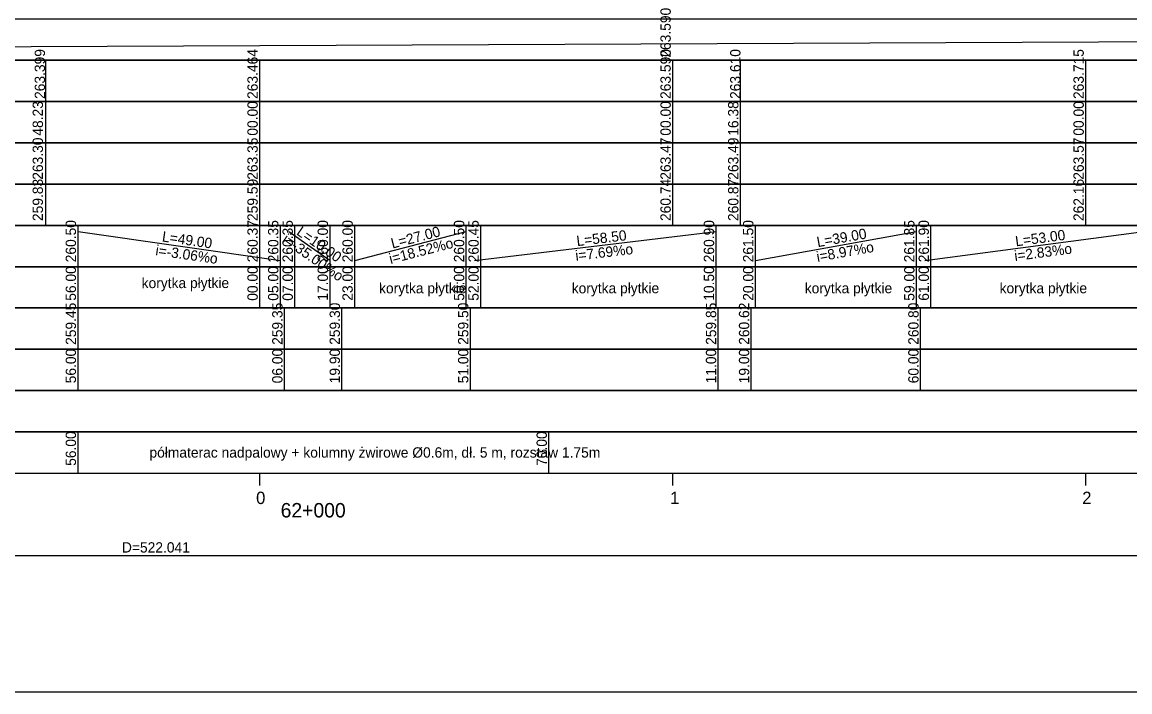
# Model space of a CAD drawing. Extents: x 6445630 to 6518227, y 5499240 to 5511716.
# Drawn here: x 6461173.7 to 6461441.9, y 5508418.3 to 5508580.5 of the extents above; entities that cross this region are included whole.
import ezdxf

# ---------------------------------------------------------------- set-up
doc = ezdxf.new("R2010")
doc.units = 0
for name, color, linetype in [('TOR_PROF-tabelka-geometria T1', 7, 'Continuous'), ('TOR_PROF-tabelka-kilometracja', 7, 'Continuous'), ('TOR_PROF-tabelka-odleglosci T1', 7, 'Continuous'), ('TOR_PROF-tabelka-pochylenia proj T1', 7, 'Continuous'), ('TOR_PROF-tabelka-rodzaj rowu T1', 7, 'Continuous'), ('TOR_PROF-tabelka-rodzaj rurociagow T1', 7, 'Continuous'), ('TOR_PROF-tabelka-rowyT1', 7, 'Continuous'), ('TOR_PROF-tabelka-rurociagi T1', 7, 'Continuous'), ('TOR_PROF-tabelka-rzedne istn T1', 7, 'Continuous'), ('TOR_PROF-tabelka-rzedne proj T1', 7, 'Continuous'), ('TOR_PROF-tabelka-teren istniejacy T1', 7, 'Continuous'), ('TOR_PROF-tabelka-warstwa ochronna T1', 7, 'Continuous'), ('TOR_PROF-warstwa ochronna', 7, 'Continuous'), ('TOR_RAMKI-MASKA WYCIECIA', 7, 'Continuous')]:
    doc.layers.add(name, color=color, linetype=linetype)

msp = doc.modelspace()

# ---------------------------------------------------------------- linework, layer by layer
at = {"layer": 'TOR_PROF-tabelka-geometria T1'}
for points in [[(6460674.08, 5508451.29), (6461733.15, 5508451.29), (6461733.15, 5508453.96), (6461818.15, 5508453.96), (6461818.15, 5508451.29), (6461907.6, 5508451.29), (6461907.6, 5508448.62), (6461992.6, 5508448.62), (6461992.6, 5508451.29), (6462728.4, 5508451.29)], [(6452331.21, 5508451.29), (6462731.21, 5508451.29)]]:
    msp.add_lwpolyline(points, dxfattribs=at)
at = {"layer": 'TOR_PROF-tabelka-kilometracja'}
for points in [[(6461231.21, 5508468.29), (6461231.21, 5508471.29)], [(6461231.21, 5508468.29), (6461231.21, 5508471.29)], [(6461331.21, 5508468.29), (6461331.21, 5508471.29)], [(6461431.21, 5508468.29), (6461431.21, 5508471.29)]]:
    msp.add_lwpolyline(points, dxfattribs=at)
at = {"layer": 'TOR_PROF-tabelka-odleglosci T1'}
msp.add_lwpolyline([(6452331.21, 5508551.29), (6462731.21, 5508551.29), (6462731.21, 5508561.29), (6452331.21, 5508561.29)], close=True, dxfattribs=at)
for points in [[(6461179.44, 5508551.29), (6461179.44, 5508561.29)], [(6461231.21, 5508551.29), (6461231.21, 5508561.29)], [(6461331.21, 5508551.29), (6461331.21, 5508561.29)], [(6461347.59, 5508551.29), (6461347.59, 5508561.29)], [(6461431.21, 5508551.29), (6461431.21, 5508561.29)]]:
    msp.add_lwpolyline(points, dxfattribs=at)
at = {"layer": 'TOR_PROF-tabelka-pochylenia proj T1'}
msp.add_lwpolyline([(6452331.21, 5508571.29), (6462731.21, 5508571.29), (6462731.21, 5508581.29), (6452331.21, 5508581.29)], close=True, dxfattribs=at)
msp.add_lwpolyline([(6460751.21, 5508572.79), (6462357.21, 5508579.79)], dxfattribs=at)
at = {"layer": 'TOR_PROF-tabelka-rodzaj rowu T1'}
for points in [[(6452331.21, 5508511.29), (6462731.21, 5508511.29), (6462731.21, 5508521.29), (6452331.21, 5508521.29)], [(6452331.21, 5508511.29), (6462731.21, 5508511.29), (6462731.21, 5508521.29), (6452331.21, 5508521.29)], [(6452331.21, 5508491.29), (6462731.21, 5508491.29), (6462731.21, 5508501.29), (6452331.21, 5508501.29)]]:
    msp.add_lwpolyline(points, close=True, dxfattribs=at)
for points in [[(6461187.21, 5508511.29), (6461187.21, 5508521.29)], [(6461231.21, 5508511.29), (6461231.21, 5508521.29)], [(6461231.21, 5508511.29), (6461231.21, 5508521.29)], [(6461236.21, 5508511.29), (6461236.21, 5508521.29)], [(6461239.71, 5508511.29), (6461239.71, 5508521.29)], [(6461248.21, 5508511.29), (6461248.21, 5508521.29)], [(6461254.21, 5508511.29), (6461254.21, 5508521.29)], [(6461281.21, 5508511.29), (6461281.21, 5508521.29)], [(6461284.71, 5508511.29), (6461284.71, 5508521.29)], [(6461341.71, 5508511.29), (6461341.71, 5508521.29)], [(6461351.21, 5508511.29), (6461351.21, 5508521.29)], [(6461390.21, 5508511.29), (6461390.21, 5508521.29)], [(6461393.71, 5508511.29), (6461393.71, 5508521.29)], [(6461187.21, 5508491.29), (6461187.21, 5508501.29)], [(6461237.21, 5508491.29), (6461237.21, 5508501.29)], [(6461251.11, 5508491.29), (6461251.11, 5508501.29)], [(6461282.21, 5508491.29), (6461282.21, 5508501.29)], [(6461342.21, 5508491.29), (6461342.21, 5508501.29)], [(6461350.21, 5508491.29), (6461350.21, 5508501.29)], [(6461391.21, 5508491.29), (6461391.21, 5508501.29)]]:
    msp.add_lwpolyline(points, dxfattribs=at)
at = {"layer": 'TOR_PROF-tabelka-rowyT1'}
msp.add_lwpolyline([(6452331.21, 5508521.29), (6462731.21, 5508521.29), (6462731.21, 5508531.29), (6452331.21, 5508531.29)], close=True, dxfattribs=at)
msp.add_lwpolyline([(6452331.21, 5508521.29), (6462731.21, 5508521.29), (6462731.21, 5508531.29), (6452331.21, 5508531.29)], close=True, dxfattribs=at)
msp.add_lwpolyline([(6452331.21, 5508521.29), (6462731.21, 5508521.29), (6462731.21, 5508531.29), (6452331.21, 5508531.29)], close=True, dxfattribs=at)
for points in [[(6461187.21, 5508521.29), (6461187.21, 5508531.29)], [(6461187.21, 5508521.29), (6461187.21, 5508531.29)], [(6461187.21, 5508529.79), (6461236.21, 5508522.79)], [(6461231.21, 5508521.29), (6461231.21, 5508531.29)], [(6461231.21, 5508521.29), (6461231.21, 5508531.29)], [(6461231.21, 5508521.29), (6461231.21, 5508531.29)], [(6461236.21, 5508521.29), (6461236.21, 5508531.29)], [(6461236.21, 5508521.29), (6461236.21, 5508531.29)], [(6461238.21, 5508529.79), (6461248.21, 5508522.79)], [(6461239.71, 5508521.29), (6461239.71, 5508531.29)], [(6461239.71, 5508521.29), (6461239.71, 5508531.29)], [(6461248.21, 5508521.29), (6461248.21, 5508531.29)], [(6461248.21, 5508521.29), (6461248.21, 5508531.29)], [(6461254.21, 5508521.29), (6461254.21, 5508531.29)], [(6461254.21, 5508521.29), (6461254.21, 5508531.29)], [(6461254.21, 5508522.79), (6461281.21, 5508529.79)], [(6461281.21, 5508521.29), (6461281.21, 5508531.29)], [(6461281.21, 5508521.29), (6461281.21, 5508531.29)], [(6461283.21, 5508522.79), (6461341.71, 5508529.79)], [(6461284.71, 5508521.29), (6461284.71, 5508531.29)], [(6461284.71, 5508521.29), (6461284.71, 5508531.29)], [(6461341.71, 5508521.29), (6461341.71, 5508531.29)], [(6461341.71, 5508521.29), (6461341.71, 5508531.29)], [(6461351.21, 5508521.29), (6461351.21, 5508531.29)], [(6461351.21, 5508521.29), (6461351.21, 5508531.29)], [(6461351.21, 5508522.79), (6461390.21, 5508529.79)], [(6461390.21, 5508521.29), (6461390.21, 5508531.29)], [(6461390.21, 5508521.29), (6461390.21, 5508531.29)], [(6461392.21, 5508522.79), (6461445.21, 5508529.79)], [(6461393.71, 5508521.29), (6461393.71, 5508531.29)], [(6461393.71, 5508521.29), (6461393.71, 5508531.29)]]:
    msp.add_lwpolyline(points, dxfattribs=at)
at = {"layer": 'TOR_PROF-tabelka-rurociagi T1'}
msp.add_lwpolyline([(6452331.21, 5508501.29), (6462731.21, 5508501.29), (6462731.21, 5508511.29), (6452331.21, 5508511.29)], close=True, dxfattribs=at)
for points in [[(6461187.21, 5508501.29), (6461187.21, 5508511.29)], [(6461237.21, 5508501.29), (6461237.21, 5508511.29)], [(6461251.11, 5508501.29), (6461251.11, 5508511.29)], [(6461282.21, 5508501.29), (6461282.21, 5508511.29)], [(6461342.21, 5508501.29), (6461342.21, 5508511.29)], [(6461350.21, 5508501.29), (6461350.21, 5508511.29)], [(6461391.21, 5508501.29), (6461391.21, 5508511.29)]]:
    msp.add_lwpolyline(points, dxfattribs=at)
at = {"layer": 'TOR_PROF-tabelka-rzedne istn T1'}
msp.add_lwpolyline([(6452331.21, 5508541.29), (6462731.21, 5508541.29), (6462731.21, 5508551.29), (6452331.21, 5508551.29)], close=True, dxfattribs=at)
for points in [[(6461179.44, 5508541.29), (6461179.44, 5508551.29)], [(6461231.21, 5508541.29), (6461231.21, 5508551.29)], [(6461331.21, 5508541.29), (6461331.21, 5508551.29)], [(6461347.59, 5508541.29), (6461347.59, 5508551.29)], [(6461431.21, 5508541.29), (6461431.21, 5508551.29)], [(6461179.44, 5508531.29), (6461179.44, 5508541.29)], [(6461231.21, 5508531.29), (6461231.21, 5508541.29)], [(6461231.21, 5508531.29), (6461231.21, 5508541.29)], [(6461231.21, 5508531.29), (6461231.21, 5508541.29)], [(6461231.21, 5508531.29), (6461231.21, 5508541.29)], [(6461331.21, 5508531.29), (6461331.21, 5508541.29)], [(6461331.21, 5508531.29), (6461331.21, 5508541.29)], [(6461331.21, 5508531.29), (6461331.21, 5508541.29)], [(6461331.21, 5508531.29), (6461331.21, 5508541.29)], [(6461347.59, 5508531.29), (6461347.59, 5508541.29)], [(6461431.21, 5508531.29), (6461431.21, 5508541.29)], [(6461431.21, 5508531.29), (6461431.21, 5508541.29)], [(6461431.21, 5508531.29), (6461431.21, 5508541.29)], [(6461431.21, 5508531.29), (6461431.21, 5508541.29)]]:
    msp.add_lwpolyline(points, dxfattribs=at)
at = {"layer": 'TOR_PROF-tabelka-rzedne proj T1'}
msp.add_lwpolyline([(6452331.21, 5508561.29), (6462731.21, 5508561.29), (6462731.21, 5508571.29), (6452331.21, 5508571.29)], close=True, dxfattribs=at)
for points in [[(6461179.44, 5508561.29), (6461179.44, 5508571.29)], [(6461231.21, 5508561.29), (6461231.21, 5508571.29)], [(6461331.21, 5508561.29), (6461331.21, 5508571.29)], [(6461347.59, 5508561.29), (6461347.59, 5508571.29)], [(6461431.21, 5508561.29), (6461431.21, 5508571.29)]]:
    msp.add_lwpolyline(points, dxfattribs=at)
at = {"layer": 'TOR_PROF-tabelka-teren istniejacy T1'}
msp.add_lwpolyline([(6452331.21, 5508531.29), (6462731.21, 5508531.29), (6462731.21, 5508541.29), (6452331.21, 5508541.29)], close=True, dxfattribs=at)
msp.add_lwpolyline([(6452331.21, 5508531.29), (6462731.21, 5508531.29), (6462731.21, 5508541.29), (6452331.21, 5508541.29)], close=True, dxfattribs=at)
msp.add_lwpolyline([(6452331.21, 5508531.29), (6462731.21, 5508531.29), (6462731.21, 5508541.29), (6452331.21, 5508541.29)], close=True, dxfattribs=at)
msp.add_lwpolyline([(6452331.21, 5508531.29), (6462731.21, 5508531.29), (6462731.21, 5508541.29), (6452331.21, 5508541.29)], close=True, dxfattribs=at)
at = {"layer": 'TOR_PROF-tabelka-warstwa ochronna T1'}
msp.add_lwpolyline([(6452331.21, 5508481.29), (6462731.21, 5508481.29), (6462731.21, 5508491.29), (6452331.21, 5508491.29)], close=True, dxfattribs=at)
at = {"layer": 'TOR_PROF-warstwa ochronna'}
msp.add_lwpolyline([(6452331.21, 5508471.29), (6462731.21, 5508471.29), (6462731.21, 5508481.29), (6452331.21, 5508481.29)], close=True, dxfattribs=at)
for points in [[(6461187.21, 5508471.29), (6461187.21, 5508481.29)], [(6461301.21, 5508471.29), (6461301.21, 5508481.29)]]:
    msp.add_lwpolyline(points, dxfattribs=at)
at = {"layer": 'TOR_RAMKI-MASKA WYCIECIA'}
msp.add_lwpolyline([(6460741.75, 5508418.29), (6462761.75, 5508418.29), (6462761.75, 5508705.29), (6460741.75, 5508705.29)], close=True, dxfattribs=at)

# ---------------------------------------------------------------- texts
at = {"layer": 'TOR_PROF-tabelka-geometria T1'}
msp.add_text('D=522.041', height=2.5, dxfattribs=at).set_placement((6461197.83, 5508452.04))
at = {"layer": 'TOR_PROF-tabelka-kilometracja'}
for s, p in [('0', (6461230.32, 5508463.79)), ('1', (6461330.56, 5508463.79)), ('2', (6461430.33, 5508463.79))]:
    msp.add_text(s, height=3, dxfattribs=at).set_placement(p)
msp.add_text('62+000', height=3.5, rotation=360, dxfattribs=at).set_placement((6461236.26, 5508460.54))
at = {"layer": 'TOR_PROF-tabelka-odleglosci T1'}
for s, p in [('48.23', (6461178.71, 5508553.03)), ('00.00', (6461230.71, 5508553.03)), ('00.00', (6461330.71, 5508553.03)), ('16.38', (6461347.09, 5508553.02)), ('00.00', (6461430.71, 5508553.03))]:
    msp.add_text(s, height=2.5, rotation=90, dxfattribs=at).set_placement(p)
at = {"layer": 'TOR_PROF-tabelka-pochylenia proj T1'}
msp.add_text('263.590', height=2.5, rotation=90, dxfattribs=at).set_placement((6461330.71, 5508571.93))
at = {"layer": 'TOR_PROF-tabelka-rodzaj rowu T1'}
for s, p in [('56.00', (6461186.71, 5508513.04)), ('00.00', (6461230.71, 5508513.04)), ('00.00', (6461230.71, 5508513.04)), ('05.00', (6461235.71, 5508513.04)), ('07.00', (6461239.21, 5508513.04)), ('17.00', (6461247.71, 5508513.04)), ('23.00', (6461253.71, 5508513.04)), ('50.00', (6461280.71, 5508513.04)), ('52.00', (6461284.21, 5508513.04)), ('10.50', (6461341.21, 5508513.04)), ('20.00', (6461350.71, 5508513.04)), ('59.00', (6461389.71, 5508513.04)), ('61.00', (6461393.21, 5508513.04))]:
    msp.add_text(s, height=2.5, rotation=90, dxfattribs=at).set_placement(p)
at = {"layer": 'TOR_PROF-tabelka-rodzaj rurociagow T1'}
for s, p in [('56.00', (6461186.71, 5508493.04)), ('06.00', (6461236.71, 5508493.04)), ('19.90', (6461250.61, 5508493.04)), ('51.00', (6461281.71, 5508493.04)), ('11.00', (6461341.71, 5508493.04)), ('19.00', (6461349.71, 5508493.04)), ('60.00', (6461390.71, 5508493.04))]:
    msp.add_text(s, height=2.5, rotation=90, dxfattribs=at).set_placement(p)
at = {"layer": 'TOR_PROF-tabelka-rowyT1'}
for s, rotation, p in [('260.50', 90, (6461186.71, 5508522.36)), ('260.50', 90, (6461186.71, 5508522.36)), ('260.37', 90, (6461230.71, 5508522.36)), ('260.37', 90, (6461230.71, 5508522.36)), ('260.35', 90, (6461235.71, 5508522.35)), ('260.35', 90, (6461235.71, 5508522.35)), ('260.35', 90, (6461239.21, 5508522.35)), ('260.35', 90, (6461239.21, 5508522.35)), ('260.00', 90, (6461247.71, 5508522.36)), ('260.00', 90, (6461247.71, 5508522.36)), ('260.00', 90, (6461253.71, 5508522.36)), ('260.00', 90, (6461253.71, 5508522.36)), ('260.50', 90, (6461280.71, 5508522.36)), ('260.50', 90, (6461280.71, 5508522.36)), ('260.45', 90, (6461284.21, 5508522.35)), ('260.45', 90, (6461284.21, 5508522.35)), ('260.90', 90, (6461341.21, 5508522.36)), ('260.90', 90, (6461341.21, 5508522.36)), ('261.50', 90, (6461350.71, 5508522.36)), ('261.50', 90, (6461350.71, 5508522.36)), ('261.85', 90, (6461389.71, 5508522.35)), ('261.85', 90, (6461389.71, 5508522.35)), ('261.90', 90, (6461393.21, 5508522.36)), ('261.90', 90, (6461393.21, 5508522.36)), ('L=49.00', 351.8699, (6461207.43, 5508527.41)), ('L=10.00', 325.008, (6461239.9, 5508529.22)), ('L=27.00', 14.5345, (6461263.33, 5508525.67)), ('L=58.50', 6.8235, (6461308.04, 5508526.26)), ('L=39.00', 10.1755, (6461366.3, 5508526.01)), ('L=53.00', 7.5238, (6461414.29, 5508526.21)), ('i=-35.00%o', 325.008, (6461236.43, 5508527.38)), ('i=18.52%o', 14.5345, (6461262.88, 5508521.94)), ('i=8.97%o', 10.1755, (6461366.23, 5508522.44)), ('i=-3.06%o', 351.8699, (6461205.84, 5508524.1)), ('i=7.69%o', 6.8235, (6461307.76, 5508522.71)), ('i=2.83%o', 7.5238, (6461414.06, 5508522.65)), ('korytka płytkie', 0.087, (6461202.61, 5508516.09)), ('korytka płytkie', 0.087, (6461202.61, 5508516.09)), ('korytka płytkie', 0.087, (6461260.08, 5508514.83)), ('korytka płytkie', 0.087, (6461306.73, 5508514.83)), ('korytka płytkie', 0.087, (6461306.73, 5508514.83)), ('korytka płytkie', 0.087, (6461363.15, 5508514.83)), ('korytka płytkie', 0.087, (6461410.33, 5508514.83)), ('korytka płytkie', 0.087, (6461410.33, 5508514.83))]:
    msp.add_text(s, height=2.5, rotation=rotation, dxfattribs=at).set_placement(p)
at = {"layer": 'TOR_PROF-tabelka-rurociagi T1'}
for s, p in [('259.45', (6461186.71, 5508502.35)), ('259.35', (6461236.71, 5508502.35)), ('259.30', (6461250.61, 5508502.36)), ('259.50', (6461281.71, 5508502.36)), ('259.85', (6461341.71, 5508502.35)), ('260.62', (6461349.71, 5508502.36)), ('260.80', (6461390.71, 5508502.36))]:
    msp.add_text(s, height=2.5, rotation=90, dxfattribs=at).set_placement(p)
at = {"layer": 'TOR_PROF-tabelka-rzedne istn T1'}
for s, p in [('263.30', (6461178.71, 5508542.36)), ('263.35', (6461230.71, 5508542.35)), ('263.47', (6461330.71, 5508542.36)), ('263.49', (6461347.09, 5508542.36)), ('263.57', (6461430.71, 5508542.36)), ('259.83', (6461178.71, 5508532.35)), ('259.59', (6461230.71, 5508532.36)), ('260.74', (6461330.71, 5508532.36)), ('260.87', (6461347.09, 5508532.36)), ('262.16', (6461430.71, 5508532.35))]:
    msp.add_text(s, height=2.5, rotation=90, dxfattribs=at).set_placement(p)
at = {"layer": 'TOR_PROF-tabelka-rzedne proj T1'}
for s, p in [('263.399', (6461179.21, 5508561.93)), ('263.464', (6461230.71, 5508561.93)), ('263.590', (6461330.71, 5508561.93)), ('263.610', (6461347.59, 5508561.93)), ('263.715', (6461430.71, 5508561.92))]:
    msp.add_text(s, height=2.5, rotation=90, dxfattribs=at).set_placement(p)
at = {"layer": 'TOR_PROF-warstwa ochronna'}
for s, rotation, p in [('56.00', 90, (6461186.71, 5508473.04)), ('70.00', 90, (6461300.71, 5508473.04)), ('półmaterac nadpalowy + kolumny żwirowe Ø0.6m, dł. 5 m, rozstaw 1.75m', 360, (6461204.49, 5508475.04))]:
    msp.add_text(s, height=2.5, rotation=rotation, dxfattribs=at).set_placement(p)

doc.saveas('drawing.dxf')
